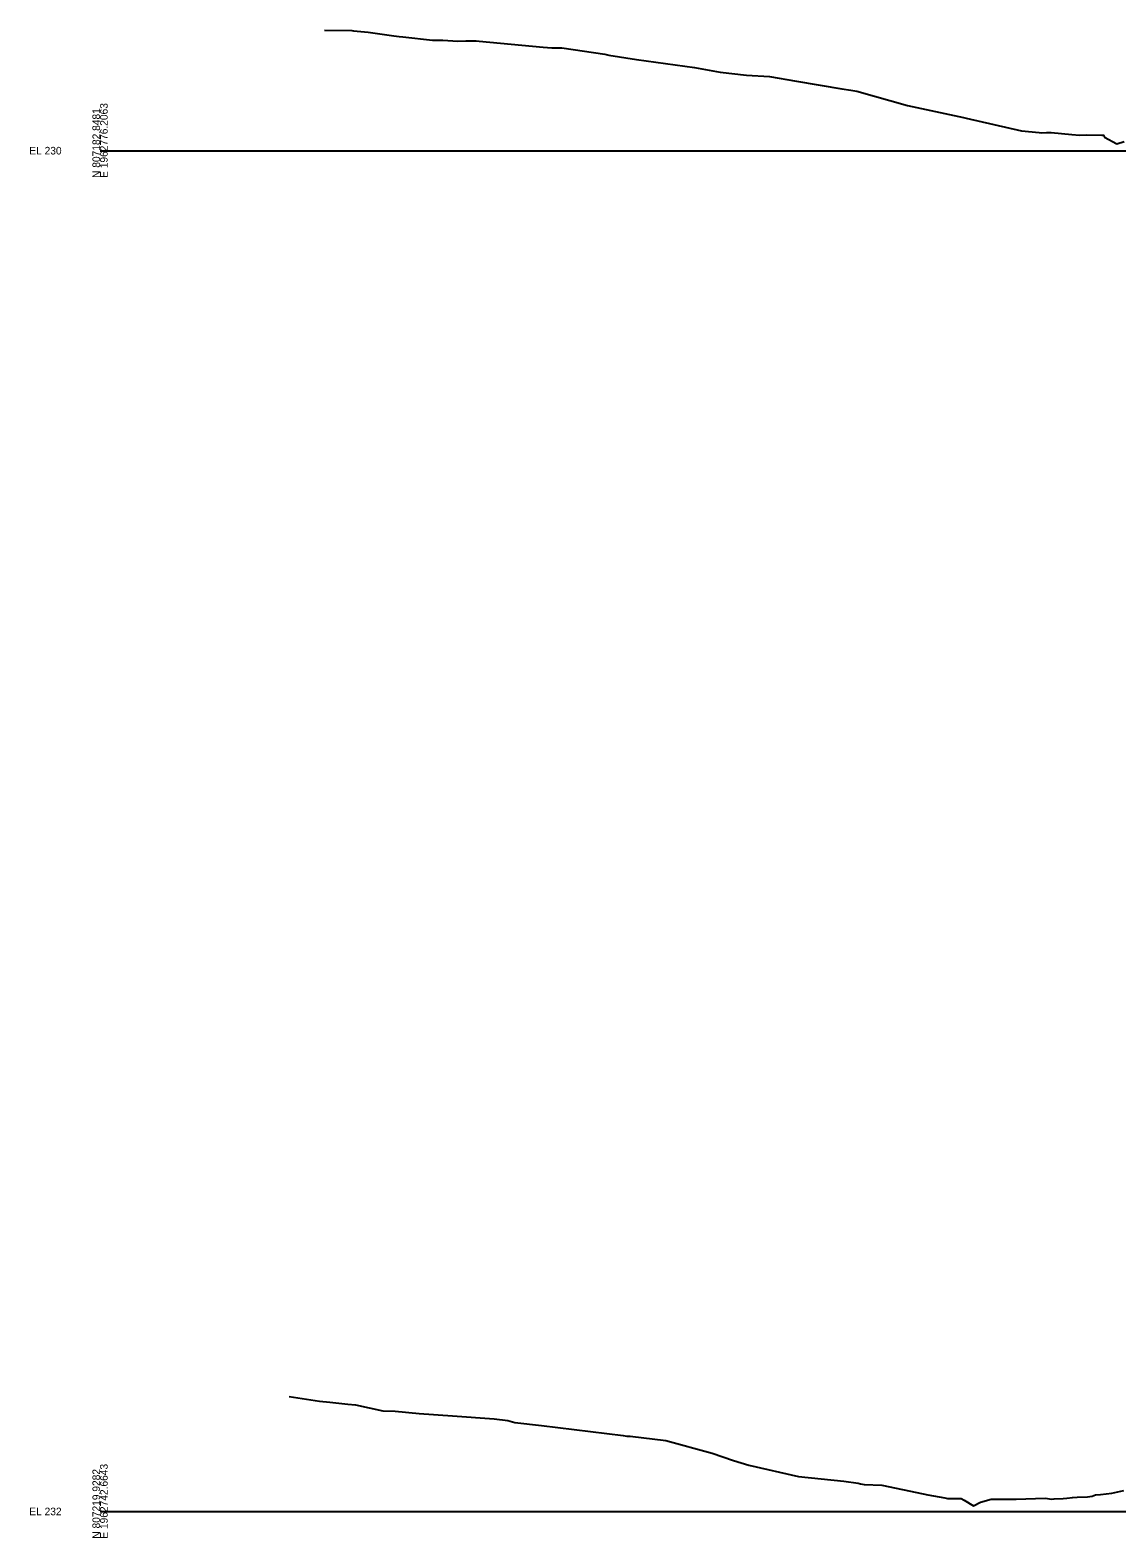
# Model space of a CAD drawing. Extents: x 1017 to 19997, y -1947 to 50737.
# Drawn here: x 9974 to 10374, y 24490 to 25044 of the extents above; entities that cross this region are included whole.
import ezdxf

# ---------------------------------------------------------------- set-up
doc = ezdxf.new("R2010")
doc.units = 0
for name, color, linetype in [('Default', 7, 'Continuous'), ('RD_GPK_XS_Cell', 7, 'Continuous'), ('RD_XS_ExGround', 7, 'Continuous')]:
    doc.layers.add(name, color=color, linetype=linetype)

msp = doc.modelspace()

# ---------------------------------------------------------------- linework, layer by layer
at = {"layer": 'RD_GPK_XS_Cell'}
for p, q in [((10000, 25000), (10600, 25000)), ((10000, 24500), (10600, 24500))]:
    msp.add_line(p, q, dxfattribs=at)
at = {"layer": 'RD_XS_ExGround'}
for points in [[(10082.46, 25044.29), (10092.53, 25044.12), (10093.17, 25044.05), (10098.57, 25043.59), (10107.97, 25042.18), (10109.97, 25041.99), (10111.3, 25041.78), (10122.17, 25040.61), (10123.82, 25040.63), (10125.98, 25040.61), (10131.44, 25040.25), (10134.47, 25040.38), (10135.89, 25040.38), (10138.21, 25040.39), (10139.27, 25040.3), (10162.82, 25038.07), (10165.96, 25037.74), (10168.97, 25037.74), (10169.7, 25037.74), (10185.53, 25035.43), (10186.92, 25035.06), (10197.15, 25033.48), (10218.4, 25030.6), (10227.85, 25028.88), (10237.6, 25027.7), (10246.01, 25027.27), (10255.93, 25025.56), (10272.57, 25022.76), (10275.94, 25022.24), (10278.05, 25021.9), (10296.69, 25016.61), (10317.29, 25012.21), (10318.33, 25011.94), (10338.56, 25007.24), (10345.15, 25006.7), (10345.94, 25006.58), (10347.81, 25006.63), (10349.55, 25006.63), (10357.09, 25005.97), (10359.91, 25005.71), (10362.46, 25005.81), (10368.15, 25005.71), (10368.7, 25005.76), (10369.1, 25005), (10373.64, 25002.53), (10376.39, 25003.33)], [(10069.5, 24542.21), (10080.61, 24540.56), (10084.43, 24540.12), (10091.06, 24539.42), (10093.84, 24539.13), (10098.84, 24538.09), (10103.93, 24536.99), (10108.49, 24536.87), (10117.28, 24535.97), (10129.47, 24535.2), (10144.86, 24534.04), (10149.79, 24533.37), (10152.46, 24532.75), (10162.26, 24531.56), (10180.27, 24529.37), (10192.27, 24527.86), (10193.61, 24527.72), (10194.81, 24527.62), (10207.87, 24526.09), (10224.96, 24521.39), (10232.82, 24518.71), (10238.4, 24517.06), (10256.71, 24512.8), (10273.28, 24511.13), (10278.55, 24510.45), (10279.45, 24510.16), (10280.77, 24509.89), (10287.25, 24509.68), (10302.42, 24506.46), (10304.25, 24506.12), (10310.44, 24505.07), (10311.47, 24504.72), (10316.41, 24504.77), (10317.54, 24504.21), (10320.94, 24502.03), (10323.53, 24503.46), (10327.52, 24504.47), (10334.91, 24504.49), (10336.69, 24504.47), (10347.34, 24504.93), (10349.8, 24504.53), (10350.64, 24504.67), (10353.98, 24504.73), (10355.31, 24504.85), (10357.4, 24505.18), (10359.12, 24505.31), (10362.86, 24505.33), (10364.61, 24505.58), (10365.86, 24506.08), (10367.65, 24506.21), (10371.82, 24506.73), (10376.21, 24507.7)]]:
    msp.add_lwpolyline(points, dxfattribs=at)

# ---------------------------------------------------------------- texts
at = {"layer": 'Default'}
for height, p in [(0.0001, (10000, 25000)), (0.2, (10000, 25000)), (0.0001, (10000, 24500)), (0.2, (10000, 24500))]:
    msp.add_text('-', height=height, dxfattribs=at).set_placement(p)
at = {"layer": 'RD_GPK_XS_Cell'}
for s, p in [('N 807182.8481', (10000, 24990)), ('E 1962776.2063', (10002.8, 24990)), ('N 807219.9282', (10000, 24490)), ('E 1962742.6643', (10002.8, 24490))]:
    msp.add_text(s, height=2.8, rotation=90, dxfattribs=at).set_placement(p)
for s, p in [('EL 230', (9974, 24998.6)), ('EL 232', (9974, 24498.6))]:
    msp.add_text(s, height=2.8, dxfattribs=at).set_placement(p)

doc.saveas('drawing.dxf')
